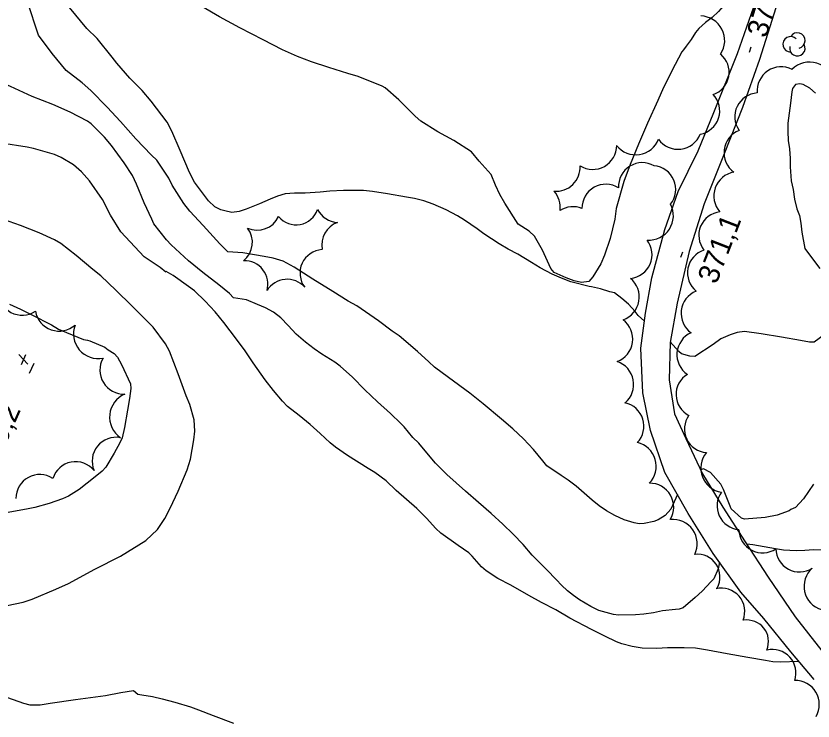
# Model space of a CAD drawing. Extents: x 287698 to 290158, y 5234163 to 5237182.
# Drawn here: x 288812.3 to 288926.6, y 5234572.2 to 5234673.3 of the extents above; entities that cross this region are included whole.
import ezdxf

# ---------------------------------------------------------------- set-up
doc = ezdxf.new("R2010")
doc.units = 0
for name, color, linetype in [('Niveau 1', 7, 'Continuous'), ('Niveau 19', 7, 'Continuous'), ('Niveau 2', 7, 'Continuous'), ('Niveau 3', 7, 'Continuous'), ('Niveau 4', 7, 'Continuous'), ('Niveau 44', 7, 'Continuous')]:
    doc.layers.add(name, color=color, linetype=linetype)

msp = doc.modelspace()

# ---------------------------------------------------------------- linework, layer by layer
at = {"layer": 'Niveau 1'}
for points in [[(288842.23, 5234645.37), (288841.64, 5234645.53), (288840.76, 5234645.97), (288839.88, 5234646.81), (288837.85, 5234649.47), (288837.15, 5234650.86), (288835.8, 5234654.01), (288834.62, 5234656.82), (288833.96, 5234658.08), (288831.64, 5234661.11), (288830.36, 5234662.62), (288828.59, 5234664.43), (288826.7, 5234666.56), (288826.05, 5234667.44), (288823.92, 5234670.08), (288822.43, 5234671.55), (288819.93, 5234674.57), (288819.28, 5234675.64), (288817.76, 5234678.26), (288816.14, 5234681.01), (288814.08, 5234684.37), (288813.31, 5234685.77), (288812.01, 5234688.08)], [(288926.92, 5234662.26), (288926.1, 5234662.98), (288925.16, 5234663.51), (288924.65, 5234663.59), (288924.07, 5234663.51), (288923.64, 5234662.93), (288923.54, 5234662.43), (288923.32, 5234660.8), (288922.96, 5234657.95), (288922.94, 5234656.78), (288923.02, 5234655.48), (288923.18, 5234654.28), (288923.27, 5234652.87), (288923.27, 5234651.71), (288923.42, 5234649.68), (288923.72, 5234648.42), (288923.92, 5234647.04), (288924.26, 5234645.68), (288924.61, 5234644.71), (288924.84, 5234643.6), (288924.96, 5234642.32), (288925.37, 5234639.99), (288925.78, 5234639.43), (288927.56, 5234637.12)], [(288894.48, 5234634.53), (288891.85, 5234635.19), (288890.48, 5234635.72), (288889.17, 5234636.3), (288887.44, 5234637.19), (288886.19, 5234637.97), (288884.22, 5234639.15), (288882.83, 5234639.88), (288881.57, 5234640.64), (288879.35, 5234642.06), (288878.39, 5234642.77), (288876.57, 5234644.04), (288875.57, 5234644.64), (288873.95, 5234645.51), (288872.1, 5234646.35), (288870.75, 5234646.82), (288869.43, 5234647.15), (288868.28, 5234647.35), (288865.55, 5234647.83), (288863.39, 5234648.15), (288862.08, 5234648.27), (288860.89, 5234648.31), (288859.24, 5234648.28), (288857.29, 5234648.19), (288855.88, 5234648.06), (288853.71, 5234647.93), (288852.21, 5234647.92), (288850.85, 5234647.8), (288849.74, 5234647.46), (288848.69, 5234647.06), (288847.16, 5234646.39), (288845.27, 5234645.61), (288844.25, 5234645.28), (288843.23, 5234645.14), (288842.23, 5234645.37), (288842.23, 5234645.37)], [(288902.4, 5234629.53), (288901.47, 5234630.37), (288901.07, 5234630.94), (288900.09, 5234631.99), (288899.16, 5234632.81), (288898.11, 5234633.61), (288897.41, 5234633.77), (288896.11, 5234634.16), (288894.79, 5234634.47), (288894.48, 5234634.53)], [(288929.31, 5234634.49), (288929.36, 5234633.95), (288929.27, 5234633.42), (288929.28, 5234631.35), (288929.38, 5234630.85), (288929.3, 5234630.34), (288928.7, 5234628.08), (288928.34, 5234627.71), (288926.72, 5234626.52), (288926.06, 5234626.53), (288924.75, 5234626.75), (288922.06, 5234627.22), (288919.15, 5234627.73), (288916.72, 5234628.08), (288915.68, 5234627.9), (288914.67, 5234627.58), (288913.32, 5234627), (288912.24, 5234626.18), (288909.6, 5234624.47), (288908.89, 5234624.52), (288907.72, 5234624.87), (288907.31, 5234625.21), (288906.1, 5234626.57)]]:
    msp.add_lwpolyline(points, dxfattribs=at)
at = {"layer": 'Niveau 19'}
for points in [[(288927.31, 5234696.06), (288925.39, 5234688.31), (288923.22, 5234680.69), (288921.23, 5234674.52), (288918.91, 5234667.07), (288916.46, 5234660.21), (288913.84, 5234653.53), (288910.97, 5234646.36), (288908.79, 5234639.53), (288907.08, 5234632.14), (288906.08, 5234626.46), (288905.95, 5234621.11), (288906.7, 5234616.26), (288908.34, 5234612.68), (288910.7, 5234607.62), (288913.65, 5234602.85), (288916.84, 5234597.86), (288920.11, 5234592.8), (288924.01, 5234587.09), (288927.85, 5234582.23)], [(288926.74, 5234578.14), (288923.38, 5234582.09), (288919.52, 5234586.85), (288916.2, 5234590.66), (288912.26, 5234596.19), (288908.68, 5234601.94), (288905.31, 5234607.81), (288903.25, 5234613.86), (288902.17, 5234619.25), (288901.88, 5234625.68), (288902.56, 5234630.68), (288903.45, 5234635.76), (288905.32, 5234642.68), (288907.22, 5234648.14), (288910.1, 5234653.96), (288912.34, 5234659.46), (288915.75, 5234667.94), (288918.42, 5234675.63)]]:
    msp.add_lwpolyline(points, dxfattribs=at)
at = {"layer": 'Niveau 2'}
for points in [[(288819.45, 5234665.52), (288817.44, 5234667.97), (288815.48, 5234670.59), (288815.2, 5234671.44), (288814.21, 5234674.48), (288813.55, 5234675.78), (288812.72, 5234677.02), (288810.54, 5234679.81)], [(288877.59, 5234653.86), (288875.07, 5234655.47), (288872.76, 5234656.72), (288870.31, 5234658.26), (288869.51, 5234658.97), (288867.18, 5234661.31), (288865.21, 5234663.03), (288864.79, 5234663.27), (288861.31, 5234664.65), (288859.87, 5234665.09), (288857.13, 5234665.93), (288854.63, 5234666.74), (288852.61, 5234667.51), (288850.49, 5234668.48), (288847.72, 5234669.92), (288844.38, 5234671.64), (288841.44, 5234673.22), (288838.9, 5234674.71)], [(288914.01, 5234675.12), (288913.02, 5234674), (288912.11, 5234673.11), (288911.16, 5234672.41), (288910.19, 5234671.53), (288909.72, 5234670.95), (288909.1, 5234669.94), (288908.37, 5234668.99), (288907.98, 5234668.48)], [(288817.56, 5234660.63), (288814.58, 5234661.79), (288811.47, 5234663.19), (288808.41, 5234664.52), (288807.16, 5234664.97), (288804.3, 5234665.95), (288800.81, 5234666.95), (288799.09, 5234667.33), (288795.5, 5234667.72), (288793.94, 5234667.68), (288789.98, 5234668.53), (288788.1, 5234668.84), (288785.89, 5234668.96), (288782.83, 5234668.9), (288780.78, 5234669.04), (288778.57, 5234668.99), (288775.86, 5234668.94), (288773.66, 5234668.39), (288770.96, 5234667.16), (288769.61, 5234666.28), (288764.7, 5234661.6), (288763, 5234660.16), (288761.72, 5234658.99)], [(288907.98, 5234668.48), (288907.77, 5234668.19), (288906.81, 5234666.39), (288905.13, 5234663.07), (288904.29, 5234661.22), (288902.81, 5234657.95), (288901.52, 5234654.93), (288900.36, 5234652.02), (288899.44, 5234649.57), (288898.34, 5234645.72), (288898.13, 5234644.18), (288897.48, 5234641.42), (288896.65, 5234638.99), (288896.13, 5234637.78), (288894.98, 5234635.9), (288894.41, 5234635.24), (288893.36, 5234635.1), (288892.31, 5234635.31), (288891.15, 5234635.75), (288889.45, 5234636.5), (288888.94, 5234637.09), (288887.75, 5234639.71), (288886.62, 5234641.72), (288885.85, 5234642.47), (288884.29, 5234643.47), (288882.38, 5234646.46), (288881.67, 5234647.72), (288881.05, 5234649.07), (288880.43, 5234650.59), (288878.69, 5234652.5), (288877.59, 5234653.86)], [(288842.66, 5234639.49), (288841.47, 5234640.64), (288839.11, 5234643.26), (288837.19, 5234645.32), (288836.32, 5234646.43), (288834.65, 5234649.05), (288834.16, 5234650.08), (288832.46, 5234652.62), (288831.68, 5234653.34), (288829.45, 5234655.71), (288827.23, 5234658.2), (288825.32, 5234660.23), (288822.97, 5234662.64), (288821.73, 5234663.76), (288819.45, 5234665.52)], [(288843.43, 5234632.89), (288842.88, 5234633.5), (288841.33, 5234634.77), (288839.05, 5234636.51), (288837.02, 5234638.18), (288834.5, 5234640.51), (288833.86, 5234641.21), (288832.03, 5234643.52), (288831.73, 5234644.19), (288830.64, 5234646.52), (288829.56, 5234649.19), (288828.95, 5234650.43), (288827.75, 5234652.27), (288825.97, 5234654.73), (288824.95, 5234655.96), (288823.06, 5234657.87), (288822.52, 5234658.22), (288820.02, 5234659.52), (288817.56, 5234660.63)], [(288833.73, 5234636.59), (288832.94, 5234637.24), (288830.64, 5234638.76), (288827.3, 5234642.34), (288825.81, 5234644.75), (288824.65, 5234647.02), (288822.8, 5234649.66), (288821.65, 5234650.98), (288820.51, 5234651.95), (288818.76, 5234653.04), (288817.77, 5234653.44), (288814.76, 5234654.33), (288813.84, 5234654.49), (288810.2, 5234655.06)], [(288811.01, 5234588.76), (288813.3, 5234589.2), (288814.57, 5234589.67), (288817.95, 5234591.07), (288819.77, 5234591.9), (288823.56, 5234593.97), (288827.25, 5234595.83), (288830.86, 5234598.07), (288832.56, 5234599.64), (288833.6, 5234601.22), (288834.35, 5234602.69), (288835.5, 5234605.16), (288836.8, 5234608.2), (288837.27, 5234609.75), (288837.77, 5234612.52), (288837.89, 5234613.74), (288837.79, 5234615.36), (288837.17, 5234617.57), (288836.68, 5234618.81), (288835.53, 5234621.97), (288834.29, 5234625.22), (288833.7, 5234626.3), (288831.92, 5234628.66), (288830.8, 5234629.84), (288828.85, 5234631.74), (288826.6, 5234633.98), (288824.43, 5234636.04), (288823.3, 5234636.97), (288820.88, 5234638.98), (288818.69, 5234640.7), (288817.79, 5234641.22), (288815.56, 5234642.21), (288812.89, 5234643.26), (288810.47, 5234644.13)], [(288906.19, 5234602.57), (288905.34, 5234601.64), (288904.36, 5234601.04), (288903.72, 5234600.81), (288902.36, 5234600.51), (288901.64, 5234600.48), (288900.92, 5234600.59), (288899.47, 5234601.02), (288898.13, 5234601.65), (288896.95, 5234602.32), (288895.88, 5234603.06), (288894.91, 5234603.86), (288892.59, 5234605.85), (288891.47, 5234606.71), (288890.43, 5234607.37), (288888.41, 5234608.8), (288887.8, 5234609.49), (288886.49, 5234611.12), (288885.04, 5234612.65), (288883.52, 5234614.08), (288881.9, 5234615.46), (288879.25, 5234617.67), (288877.35, 5234619.19), (288874.31, 5234621.47), (288872.29, 5234622.96), (288871.45, 5234623.7), (288869.83, 5234625.19), (288867.21, 5234627.43), (288866.23, 5234628.11), (288864.25, 5234629.58), (288861.13, 5234631.74), (288859.92, 5234632.43), (288857.72, 5234633.8), (288854.85, 5234635.59), (288852.14, 5234637.31), (288850.58, 5234638.17), (288849.16, 5234638.59), (288847.86, 5234638.82), (288844.78, 5234639.36), (288842.66, 5234639.49)], [(288924.54, 5234580.72), (288921.91, 5234580.6), (288920.8, 5234580.64), (288919.73, 5234580.83), (288917.2, 5234581.27), (288914.27, 5234581.8), (288911.43, 5234582.34), (288909.71, 5234582.61), (288908.1, 5234582.67), (288905.71, 5234582.68), (288904.15, 5234582.59), (288902.04, 5234582.63), (288900.65, 5234582.87), (288899.15, 5234583.22), (288898.37, 5234583.52), (288896.69, 5234584.32), (288894.78, 5234585.28), (288891.69, 5234586.94), (288889.66, 5234588.13), (288887.64, 5234589.18), (288885.83, 5234590.17), (288883.23, 5234591.65), (288881.37, 5234592.63), (288879.7, 5234593.73), (288879.03, 5234594.3), (288877.7, 5234595.82), (288877.18, 5234596.29), (288875.66, 5234597.36), (288873.17, 5234599.14), (288872.48, 5234599.81), (288871.15, 5234601.28), (288869.73, 5234602.67), (288868.25, 5234603.94), (288866.78, 5234605.26), (288865.33, 5234606.62), (288863.72, 5234607.81), (288862.78, 5234608.39), (288859.78, 5234610.24), (288858.06, 5234611.44), (288857.32, 5234612.07), (288855.89, 5234613.41), (288854.43, 5234614.71), (288852.89, 5234615.99), (288851.19, 5234617.29), (288850.46, 5234618.04), (288849.18, 5234619.58), (288848.01, 5234621.1), (288846.25, 5234623.58), (288845.11, 5234625.29), (288843.88, 5234626.95), (288842.09, 5234629.33), (288840.83, 5234630.86), (288839.41, 5234632.43), (288837.84, 5234633.89), (288837, 5234634.51), (288834.82, 5234636.11), (288833.79, 5234636.68), (288833.73, 5234636.59)], [(288913.14, 5234594.96), (288912.96, 5234594.01), (288912.34, 5234592.55), (288911.96, 5234592.17), (288910.66, 5234590.78), (288909.67, 5234589.89), (288907.92, 5234588.41), (288907.38, 5234588.22), (288906.82, 5234588.17), (288904.96, 5234587.96), (288903.68, 5234587.7), (288902.28, 5234587.49), (288901.11, 5234587.42), (288898.69, 5234587.35), (288897.97, 5234587.47), (288895.87, 5234588.01), (288894.71, 5234588.6), (288893.09, 5234589.54), (288892.23, 5234590.15), (288891.37, 5234590.85), (288890.51, 5234591.64), (288889.78, 5234592.42), (288888.34, 5234593.9), (288886.31, 5234595.97), (288885, 5234597.49), (288883.58, 5234598.99), (288882.07, 5234600.42), (288880.42, 5234601.92), (288878.57, 5234603.51), (288876.71, 5234605.16), (288874.06, 5234607.56), (288872.42, 5234609.18), (288871.64, 5234610.08), (288870.05, 5234612.02), (288869.18, 5234612.87), (288867.91, 5234614.36), (288867.45, 5234614.86), (288865.96, 5234616.27), (288864.1, 5234617.95), (288862.27, 5234619.7), (288860.53, 5234621.48), (288858.75, 5234623.09), (288857.98, 5234623.64), (288856.14, 5234624.79), (288855.04, 5234625.56), (288853.76, 5234626.55), (288852.46, 5234627.67), (288851.31, 5234628.93), (288850.23, 5234630), (288849.17, 5234630.82), (288848.04, 5234631.43), (288846.89, 5234631.95), (288845.34, 5234632.59), (288843.43, 5234632.89)], [(288923.4, 5234602.52), (288923.12, 5234602.34), (288921.42, 5234601.7), (288919.71, 5234601.39), (288916.76, 5234601.12), (288916.31, 5234601.29), (288914.84, 5234602.59), (288914.66, 5234602.98), (288913.75, 5234605.39), (288913.32, 5234606.13), (288911.87, 5234607.83), (288910.84, 5234608.35), (288910.42, 5234608.22)], [(288926.62, 5234606.16), (288925.94, 5234605.09), (288925.18, 5234604.05), (288924.06, 5234602.79), (288923.4, 5234602.52)], [(288907.12, 5234604.66), (288906.19, 5234602.57)], [(288932.53, 5234596.72), (288931.27, 5234596.41), (288930.66, 5234596.43), (288928.84, 5234596.61), (288926.65, 5234596.72), (288925.37, 5234596.62), (288924.13, 5234596.6), (288922.32, 5234596.66), (288921.18, 5234596.86), (288917.92, 5234597.43), (288917.05, 5234597.52)], [(288811.06, 5234575.52), (288813.32, 5234574.71), (288814.23, 5234574.5), (288815.73, 5234574.5), (288817.14, 5234574.7), (288820.81, 5234575.25), (288825.11, 5234575.83), (288827.31, 5234576.27), (288829.09, 5234576.53)], [(288829.09, 5234576.53), (288829.73, 5234576.01), (288830.33, 5234575.94), (288831.83, 5234575.68), (288833.21, 5234575.36), (288835.04, 5234574.87), (288837.28, 5234574.2), (288838.42, 5234573.78), (288840.55, 5234572.95), (288843.44, 5234571.83)]]:
    msp.add_lwpolyline(points, dxfattribs=at)
at = {"layer": 'Niveau 3'}
for p, q in [((288917.44, 5234668.16), (288917.68, 5234668.92)), ((288907.63, 5234638.74), (288907.91, 5234639.49)), ((288812.67, 5234624.75), (288813.98, 5234623.36)), ((288813.03, 5234623.34), (288813.66, 5234624.77)), ((288814.21, 5234622.06), (288814.86, 5234623.51))]:
    msp.add_line(p, q, dxfattribs=at)
at = {"layer": 'Niveau 4'}
for points in [[(288811.32, 5234631.98), (288812.9, 5234631.27), (288814.52, 5234630.44), (288817.36, 5234629.02), (288818.35, 5234628.4), (288819.5, 5234627.92), (288821.92, 5234626.92), (288822.51, 5234626.82), (288822.84, 5234626.74)], [(288822.84, 5234626.74), (288825.01, 5234625.79), (288825.5, 5234625.42), (288826.36, 5234624.88), (288826.8, 5234624.39), (288827.4, 5234623.33), (288828.7, 5234620.55), (288828.74, 5234619.87), (288828.55, 5234618.42), (288828.26, 5234616.77), (288827.81, 5234614.26), (288827.49, 5234612.8), (288827.16, 5234612.06), (288826.36, 5234610.62), (288825.15, 5234608.58), (288824.62, 5234608.02), (288823.62, 5234607.18), (288821.31, 5234605.38), (288819.8, 5234604.41), (288818.94, 5234604.03), (288817.04, 5234603.37), (288814.97, 5234602.82), (288813.77, 5234602.58), (288810.33, 5234601.95)]]:
    msp.add_lwpolyline(points, dxfattribs=at)
at = {"layer": 'Niveau 44'}
for centre, radius, start, end in [((288924.32, 5234669.82), 1.11, 282.2692, 149.7263), ((288923.36, 5234669.27), 1.11, 44.1154, 269.804), ((288924.32, 5234668.71), 1.11, 166.9369, 29.6212), ((288894.97, 5234654.76), 3.44, 238.1681, 0.1632), ((288842.81, 5234640.84), 3.36, 308.5766, 37.8042), ((288856.36, 5234636.44), 3.37, 93.7563, 217.0039), ((288845.03, 5234634.85), 3.36, 344.0572, 92.0705), ((288898.2, 5234633), 3.45, 289.2407, 50.8647), ((288818.44, 5234631.56), 3.45, 190.0369, 311.8314), ((288824.07, 5234627.72), 3.56, 159.1388, 280.8259), ((288827.74, 5234622.52), 3.45, 150.4302, 271.9869), ((288829.29, 5234615.77), 3.6, 113.401, 235.087), ((288826.6, 5234609.46), 3.42, 79.4007, 203.1511), ((288815.67, 5234604.11), 3.42, 56.902, 180.2929)]:
    msp.add_arc(centre, radius, start, end, dxfattribs=at)
for centre, major_axis, ratio, start_param, end_param in [((288910.32, 5234669.78), (3.21, 1.6), 0.989086, 5.24631, 7.354059), ((288911.09, 5234665.28), (3.39, -0.65), 0.983014, 5.23647, 7.337294), ((288922, 5234662.6), (-1.94, 2.85), 0.999862, 5.217644, 7.346172), ((288926.09, 5234663.07), (1.04, 3.49), 0.999955, 5.220372, 7.346057), ((288909.77, 5234659.7), (3.18, 1.27), 0.988659, 4.518646, 6.673053), ((288918.87, 5234658.82), (-3.18, 1.55), 0.977447, 5.242442, 7.326045), ((288907.21, 5234657.62), (3.29, 0.95), 0.997475, 3.471467, 5.624499), ((288917.29, 5234653.71), (-3.47, 0.39), 0.993735, 5.21485, 7.328621), ((288901.16, 5234656.89), (0.29, -3.47), 0.999009, 5.283918, 7.408679), ((288902.08, 5234648.87), (-1.1, -3.24), 0.996288, 2.946266, 5.099566), ((288889.74, 5234651.59), (2.89, 1.83), 0.996964, 4.053996, 5.788502), ((288903.47, 5234648.42), (0.96, 3.29), 0.9925, 4.330229, 6.478348), ((288915.8, 5234647.52), (-3.2, 1.31), 0.998674, 5.273056, 7.394408), ((288896.84, 5234645.77), (-2.32, -2.52), 0.996784, 3.319218, 5.473656), ((288886.92, 5234645.87), (2.03, 2.74), 0.996994, 5.215644, 6.096231), ((288892.13, 5234642.55), (-2.63, -2.18), 0.996538, 3.632329, 4.591149), ((288903.03, 5234644.68), (2.39, -2.57), 0.999931, 5.461457, 7.587189), ((288846.85, 5234645.98), (1.13, -3.18), 0.999846, 5.518027, 7.07537), ((288852.43, 5234646.63), (0.6, -3.21), 0.999945, 5.220405, 7.342466), ((288858.54, 5234647.06), (3.36, -0.13), 0.999984, 3.634752, 4.699183), ((288913.64, 5234641.83), (-3.2, 1.32), 0.988535, 5.225379, 7.335486), ((288859.47, 5234640.52), (-2.57, -2.17), 0.999984, 4.342616, 5.790179), ((288900.04, 5234639.09), (3.17, -1.35), 0.998208, 5.215753, 7.340405), ((288912.03, 5234636.47), (-3.41, 0.62), 0.992473, 5.216764, 7.329861), ((288851.14, 5234632.19), (-3.28, -0.75), 0.999984, 3.636617, 5.514811), ((288813.16, 5234633.81), (3.01, -1.62), 0.999985, 3.633964, 5.790814), ((288911.09, 5234630.66), (-3.4, 0.57), 0.998494, 5.266671, 7.394189), ((288897.23, 5234626.98), (3.44, -0.49), 0.999217, 5.217403, 7.342394), ((288910.5, 5234624.74), (-3.44, 0.36), 0.99452, 5.241016, 7.35569), ((288897.4, 5234620.47), (3.41, -0.48), 0.999962, 5.546816, 7.676927), ((288910.36, 5234619.03), (-3.44, -0.16), 0.985021, 5.222105, 7.325308), ((288898.89, 5234614.47), (3.37, 0.59), 0.99976, 5.348505, 7.472108), ((288911.65, 5234614.12), (-3.2, -1.52), 0.970169, 5.2414, 7.317385), ((288900.61, 5234608.72), (3.33, 0.99), 0.99878, 5.218569, 7.342821), ((288913.94, 5234608.44), (-3.24, -1.25), 0.999978, 5.217674, 7.341869), ((288820.81, 5234605.95), (-3.36, -0.65), 0.999985, 3.636722, 5.788056), ((288903.15, 5234602.85), (3.11, 1.47), 0.999387, 5.300721, 7.428678), ((288916.22, 5234603.02), (2.94, -1.75), 0.994697, 3.055766, 5.157528), ((288906.45, 5234597.6), (2.87, 2), 0.999914, 5.223339, 7.344812), ((288919.34, 5234599.7), (-2.67, -2.13), 0.998101, 5.632517, 7.774471), ((288924.65, 5234596.97), (-1.62, -3.02), 0.989307, 5.229152, 7.336753), ((288909.87, 5234592.73), (2.31, 2.52), 0.964723, 4.97211, 7.125106), ((288928.78, 5234591.49), (-3.43, -0.7), 0.994995, 5.242397, 7.360215), ((288913.39, 5234587.82), (1.82, 2.89), 0.987436, 4.907573, 7.069164), ((288916.59, 5234583.17), (2.93, 2.32), 0.888913, 5.315793, 7.255341), ((288920.72, 5234579.04), (2.58, 2.21), 0.997111, 5.254873, 7.37568), ((288923.99, 5234574.52), (2.97, 1.82), 0.990785, 5.21546, 7.321401)]:
    msp.add_ellipse(centre, major_axis=major_axis, ratio=ratio, start_param=start_param, end_param=end_param, dxfattribs=at)

# ---------------------------------------------------------------- texts
at = {"layer": 'Niveau 3'}
for s, rotation, p in [('371,1', 73.1538, (288919.86, 5234670.06)), ('371,1', 68.8117, (288912.7, 5234634.72)), ('360,2', 66.1217, (288808.94, 5234607.66))]:
    msp.add_text(s, height=3, rotation=rotation, dxfattribs=at).set_placement(p)

doc.saveas('drawing.dxf')
